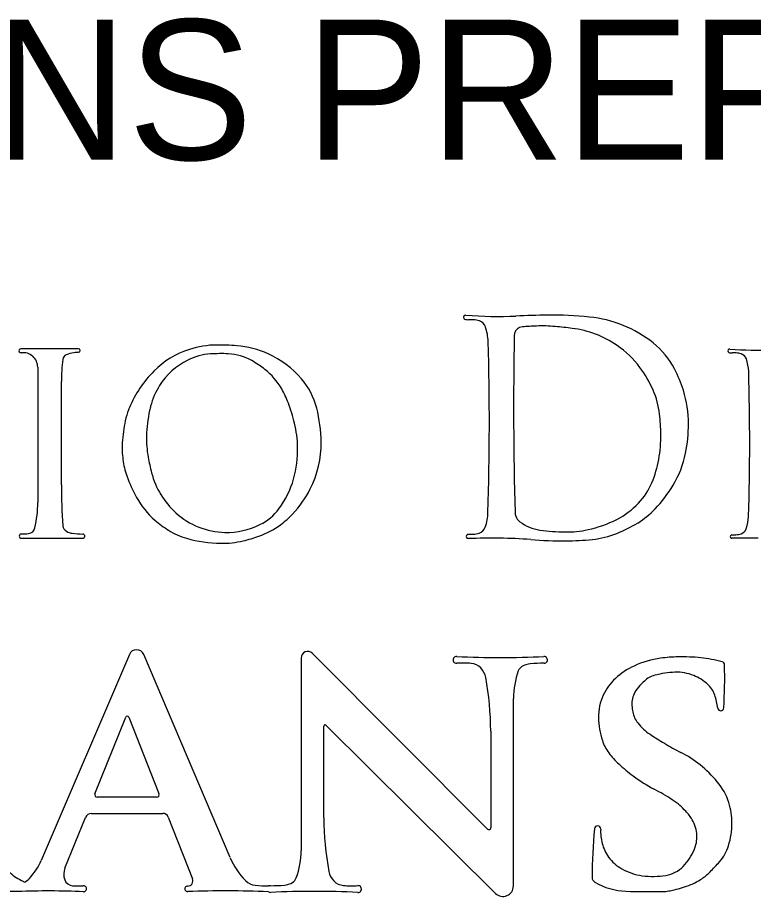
# Model space of a CAD drawing. Extents: x 0 to 34, y 0 to 22.
# Drawn here: x 3.531 to 4.266, y 1.461 to 2.339 of the extents above; entities that cross this region are included whole.
import ezdxf

# ---------------------------------------------------------------- set-up
doc = ezdxf.new("R2010")
doc.units = 0
doc.layers.add('SH_Text', color=7, linetype='Continuous')

msp = doc.modelspace()

# ---------------------------------------------------------------- linework, layer by layer
at = {"layer": 'SH_Text'}
for p, q in [((3.59175, 2.00834), (3.53424, 2.00834)), ((3.55098, 1.98979), (3.55098, 1.85455)), ((3.57461, 1.87223), (3.57461, 1.97573)), ((3.64172, 1.94717), (3.64172, 1.94717)), ((3.53461, 1.81893), (3.59593, 1.81893)), ((4.00058, 1.52832), (3.82548, 1.7039)), ((3.64259, 1.70287), (3.55448, 1.49693)), ((3.74325, 1.49977), (3.65699, 1.70285)), ((3.81424, 1.69924), (3.81424, 1.507)), ((4.02641, 1.47152), (4.02641, 1.65884)), ((3.60807, 1.56355), (3.63891, 1.64018)), ((3.64198, 1.64017), (3.67213, 1.56386)), ((3.837, 1.53968), (3.837, 1.63133)), ((3.83898, 1.63216), (4.00855, 1.46407)), ((4.00365, 1.62616), (4.00365, 1.52959)), ((3.66966, 1.56023), (3.61031, 1.56023)), ((3.5782, 1.48933), (3.5986, 1.54003)), ((3.60451, 1.54402), (3.67594, 1.54402)), ((3.68144, 1.54028), (3.70578, 1.47867))]:
    msp.add_line(p, q, dxfattribs=at)
for centre, radius, start, end in [((3.97872, 2.03965), 0.0022, 85.64294, 267.98595), ((4.01078, 2.46042), 0.41979, 265.64294, 272.48181), ((4.07175, 1.05361), 0.98834, 90.64149, 92.48181), ((4.06492, 1.66377), 0.37814, 84.31993, 90.64149), ((4.09036, 1.91954), 0.12111, 51.33322, 84.31993), ((3.98225, 2.14009), 0.10269, 267.98595, 269.60558), ((3.98047, 1.88227), 0.15512, 87.85849, 89.60558), ((3.98549, 2.01639), 0.02091, 70.76044, 87.85849), ((3.98915, 2.02688), 0.0098, 19.76227, 70.76044), ((3.95388, 2.01421), 0.04728, 1.77764, 19.76227), ((4.03595, 2.02163), 0.00866, 94.32899, 166.79916), ((4.06093, 1.69159), 0.33965, 91.91863, 94.32899), ((4.05467, 1.87858), 0.15256, 84.89737, 91.91863), ((4.02588, 1.55612), 0.4763, 82.84957, 84.89737), ((7.69038, 1.94904), 3.66382, 178.86203, 181.63341), ((4.03595, 2.02163), 0.00866, 166.79916, 178.86203), ((4.07254, 1.9281), 0.1014, 55.54538, 82.84957), ((3.73023, 1.92047), 0.09157, 90.08888, 107.61303), ((3.73048, 1.75803), 0.25401, 85.62435, 90.08888), ((3.74268, 1.9174), 0.09418, 65.7405, 85.62435), ((1.15707, 1.93287), 2.84527, 358.22236, 1.66784), ((4.0748, 1.93139), 0.09741, 36.7351, 55.54538), ((4.11475, 1.95002), 0.08207, 27.68174, 51.33322), ((3.53424, 2.0063), 0.00203, 90, 277.32001), ((3.53636, 1.98979), 0.01462, 0, 97.32001), ((3.58964, 1.98029), 0.02417, 95.89472, 114.87357), ((3.60503, 1.83131), 0.17395, 94.3316, 95.89472), ((3.59175, 2.00655), 0.00179, 274.3316, 90), ((3.72877, 1.92508), 0.08674, 107.61303, 135.2994), ((3.72738, 1.94431), 0.05891, 93.59223, 116.70259), ((3.73447, 1.83128), 0.17217, 87.68164, 93.59223), ((3.73938, 1.95248), 0.05087, 59.80904, 87.68164), ((3.74255, 1.9171), 0.0945, 40.35395, 65.7405), ((4.2425, 2.00614), 0.00186, 85.64294, 267.98595), ((4.2455, 2.09125), 0.08703, 267.98595, 269.60558), ((4.26967, 2.3627), 0.35574, 265.64294, 272.48181), ((4.24399, 1.87277), 0.13146, 87.85849, 89.60558), ((4.24824, 1.98643), 0.01772, 70.76044, 87.85849), ((4.25135, 1.99532), 0.00831, 19.76227, 70.76044), ((3.73356, 1.97573), 0.15895, 172.04557, 180), ((3.58194, 1.99692), 0.00585, 114.87357, 172.04557), ((3.733, 1.93313), 0.07144, 116.70259, 147.53851), ((3.70607, 1.89523), 0.11711, 52.0865, 59.80904), ((4.22146, 1.98458), 0.04006, 1.77764, 19.76227), ((3.74947, 1.9046), 0.11585, 135.2994, 157.20655), ((3.73741, 1.93547), 0.06609, 29.75621, 52.0865), ((4.06207, 1.92189), 0.1133, 23.50498, 36.7351), ((4.07715, 1.9303), 0.12453, 17.0568, 27.68174), ((1.85137, 1.91564), 2.41115, 358.22236, 1.66784), ((3.75848, 1.93064), 0.0736, 14.43597, 40.35395), ((3.733, 1.93313), 0.07144, 147.53851, 165.50708), ((3.71195, 1.92092), 0.09543, 20.29731, 29.75621), ((4.08781, 1.93308), 0.08523, 6.72749, 23.50498), ((4.08531, 1.9328), 0.116, 0.22656, 17.0568), ((3.76864, 1.92391), 0.10824, 165.50708, 167.87947), ((3.62849, 1.89005), 0.18441, 13.75265, 20.29731), ((3.70542, 1.922), 0.06849, 158.44201, 167.81637), ((3.74947, 1.9046), 0.11585, 157.20655, 158.44201), ((3.80186, 1.91678), 0.14222, 167.87947, 178.28568), ((3.69185, 1.91349), 0.1424, 0.62527, 14.43597), ((3.98386, 1.92082), 0.18989, 0.60414, 6.72749), ((3.77599, 1.90676), 0.14069, 167.81637, 176.86789), ((3.70078, 1.90774), 0.10999, 1.14259, 13.75265), ((4.05594, 1.93268), 0.14536, 348.62682, 0.22656), ((3.75759, 1.91811), 0.09793, 178.28568, 190.59985), ((3.73315, 1.91394), 0.10109, 333.14326, 0.62527), ((4.03875, 1.9214), 0.135, 349.92279, 0.60414), ((3.72664, 1.90946), 0.09127, 176.86789, 187.4835), ((3.70132, 1.90775), 0.10945, 344.28728, 1.14259), ((3.71442, 1.90786), 0.07895, 187.4835, 199.5864), ((3.89226, 1.94331), 0.23494, 190.59985, 194.50217), ((4.0628, 1.91713), 0.11057, 337.28039, 349.92279), ((4.10035, 1.92375), 0.10006, 328.86314, 348.62682), ((3.78186, 1.93185), 0.15053, 199.5864, 208.60653), ((3.74397, 1.90495), 0.08177, 194.50217, 227.89325), ((4.0995, 1.87223), 0.52489, 180, 184.46157), ((3.71949, 1.90264), 0.09057, 323.2967, 344.28728), ((4.10333, 1.90016), 0.06663, 316.21409, 337.28039), ((4.06535, 1.9449), 0.14096, 316.69693, 328.86314), ((3.72716, 1.91697), 0.10781, 316.75107, 333.14326), ((3.43347, 1.85455), 0.11751, 347.64278, 360), ((3.72122, 1.89878), 0.08145, 208.60653, 229.34527), ((4.09233, 1.91071), 0.08188, 297.11748, 316.21409), ((3.74936, 1.88037), 0.05331, 296.34481, 323.2967), ((3.95372, 1.84607), 0.04728, 340.23773, 358.22236), ((4.03986, 1.84494), 0.01182, 181.63341, 198.75734), ((4.10818, 1.90453), 0.08211, 301.06879, 316.69693), ((3.74303, 1.92418), 0.11493, 229.34527, 237.75709), ((3.73975, 1.90029), 0.07548, 227.89325, 268.7516), ((3.7418, 1.9032), 0.08771, 306.28269, 316.75107), ((4.03986, 1.84494), 0.01182, 198.75734, 233.08247), ((4.07567, 1.94323), 0.11842, 282.40766, 297.11748), ((4.22132, 1.84209), 0.04006, 340.23773, 358.22236), ((3.54111, 1.83097), 0.00731, 275.84691, 347.64278), ((3.58322, 1.83194), 0.00704, 184.46157, 238.94415), ((3.71829, 1.88495), 0.06855, 237.75709, 254.23658), ((3.73974, 1.8998), 0.07499, 268.7516, 296.34481), ((3.74377, 1.90051), 0.08438, 289.54936, 306.28269), ((3.98899, 1.8334), 0.0098, 289.23956, 340.23773), ((4.05891, 1.87029), 0.04352, 233.08247, 262.02397), ((4.08116, 2.02913), 0.20391, 262.02397, 269.08305), ((4.07951, 1.92579), 0.10056, 269.08305, 282.40766), ((4.07409, 1.9611), 0.14815, 292.08601, 301.06879), ((4.25121, 1.83135), 0.00831, 289.23956, 340.23773), ((3.53461, 1.82108), 0.00215, 91.3892, 270), ((3.53228, 1.91722), 0.09401, 271.3892, 275.84691), ((3.58691, 1.83807), 0.01419, 238.94415, 264.16743), ((3.6029, 1.99454), 0.17148, 264.16743, 267.70148), ((3.59593, 1.82107), 0.00214, 270, 87.70148), ((3.73614, 1.94818), 0.13425, 254.23658, 269.10327), ((3.72163, 1.96287), 0.15055, 283.3048, 289.54936), ((3.98139, 1.8208), 0.00208, 90.39442, 271.2938), ((3.98031, 1.97801), 0.15512, 270.39442, 272.14151), ((4.00602, 0.73019), 1.08881, 89.66098, 91.29379), ((3.98533, 1.84389), 0.02091, 272.14151, 289.23956), ((4.00984, 1.37526), 0.44373, 85.60398, 89.66098), ((4.09643, 1.90605), 0.08874, 275.80961, 292.08601), ((4.24477, 1.82068), 0.00177, 90.39442, 271.29427), ((4.24385, 1.9539), 0.13146, 270.39442, 272.14151), ((4.26565, 0.89647), 0.92268, 89.66098, 91.29379), ((4.2481, 1.84024), 0.01772, 272.14151, 289.23956), ((3.73545, 1.90442), 0.09049, 269.10327, 283.3048), ((4.0777, 2.25792), 0.44154, 265.60398, 270.14105), ((4.07812, 2.08603), 0.26965, 270.14105, 275.80961), ((3.64979, 1.69979), 0.00783, 23.01234, 156.83571), ((3.82082, 1.69924), 0.00659, 44.92262, 180), ((3.96954, 1.69741), 0.00341, 87.25779, 273.9158), ((4.01328, 2.61062), 0.91086, 267.25779, 272.74221), ((4.05702, 1.69744), 0.00337, 270.28071, 92.74221), ((4.18596, 1.60736), 0.09256, 97.75792, 114.94296), ((4.19342, 1.55258), 0.14784, 90.96071, 97.75792), ((4.19431, 1.49982), 0.20062, 84.43889, 90.96071), ((4.20185, 1.57727), 0.1228, 74.31061, 84.43889), ((4.23419, 1.69242), 0.0032, 1.40944, 74.31061), ((3.97592, 1.60424), 0.08998, 84.71118, 93.9158), ((3.98279, 1.67854), 0.01536, 44.66221, 84.71118), ((3.98061, 1.67638), 0.01844, 10.48862, 44.66221), ((4.10694, 1.65884), 0.08053, 160.00723, 180), ((4.03933, 1.68344), 0.00857, 121.07815, 160.00723), ((4.04478, 1.6744), 0.01914, 94.73217, 121.07815), ((4.05791, 1.5158), 0.17828, 90.28071, 94.73217), ((4.17777, 1.62496), 0.07315, 114.94296, 132.46567), ((3.74588, 1.6804), 0.49165, 356.37983, 1.40944), ((3.70936, 1.62616), 0.29429, 0, 10.48862), ((4.16363, 1.64041), 0.0522, 132.46567, 155.30111), ((4.17389, 1.65848), 0.02436, 105.07645, 133.13743), ((4.19134, 1.59371), 0.09144, 92.17792, 105.07645), ((4.18956, 1.64034), 0.04477, 67.65025, 92.17792), ((4.18865, 1.63812), 0.04718, 47.69269, 67.65025), ((4.17463, 1.65042), 0.03063, 135.84216, 151.36978), ((4.25019, 1.57705), 0.13595, 133.13743, 135.84216), ((4.20247, 1.6533), 0.02665, 19.65896, 47.69269), ((4.16396, 1.64026), 0.05257, 155.30111, 180.56548), ((4.16901, 1.65349), 0.02423, 151.36978, 183.66244), ((4.17087, 1.64201), 0.0602, 6.84898, 19.65896), ((4.1983, 1.65536), 0.05358, 183.66244, 190.75839), ((4.17075, 1.65013), 0.02554, 190.75839, 218.10627), ((4.23359, 1.64955), 0.00297, 186.84898, 356.37983), ((3.64044, 1.63957), 0.00165, 21.55804, 158.07681), ((4.18595, 1.64048), 0.07456, 180.56548, 198.55098), ((4.19105, 1.66604), 0.05133, 218.10627, 236.73627), ((3.83816, 1.63133), 0.00116, 45.25168, 180), ((4.1574, 1.6309), 0.04445, 198.55098, 216.40942), ((4.46336, 2.08118), 0.54781, 236.73627, 238.50923), ((4.29369, 1.80419), 0.22298, 238.50923, 243.35535), ((4.18407, 1.65056), 0.07758, 216.40942, 227.46314), ((4.14635, 1.51055), 0.10555, 50.84698, 63.35535), ((4.25677, 1.7298), 0.18512, 227.46314, 233.28516), ((4.12887, 1.48907), 0.13325, 40.52985, 50.84698), ((4.24164, 1.70951), 0.15981, 233.28516, 242.18703), ((4.18552, 1.53751), 0.05871, 17.07991, 40.52985), ((3.61031, 1.56265), 0.00242, 158.07681, 270), ((3.66966, 1.56288), 0.00266, 270, 21.55804), ((4.05379, 1.35342), 0.24279, 57.27322, 62.18703), ((4.15032, 1.50363), 0.06424, 48.71627, 57.27322), ((4.17467, 1.53417), 0.07006, 0.04928, 17.07991), ((4.13797, 1.48956), 0.08297, 43.04417, 48.71627), ((4.15962, 1.50978), 0.05334, 31.47423, 43.04417), ((3.60451, 1.53765), 0.00637, 90, 158.07681), ((3.67594, 1.5381), 0.00592, 21.55804, 90), ((4.13129, 1.53968), 0.29429, 180, 190.48862), ((4.17805, 1.52106), 0.03173, 1.19072, 31.47423), ((4.00186, 1.52959), 0.0018, 224.92262, 0), ((4.6769, 1.47608), 0.57193, 174.71894, 179.59846), ((4.11052, 1.52843), 0.00313, 356.12831, 174.71894), ((4.15669, 1.52531), 0.04314, 176.12831, 195.22045), ((4.16849, 1.53417), 0.07624, 342.89824, 0.04928), ((4.17567, 1.52101), 0.03411, 337.53924, 1.19072), ((4.1555, 1.52498), 0.04191, 195.22045, 215.90032), ((4.1998, 1.52454), 0.04348, 318.5081, 342.89824), ((3.73371, 1.507), 0.08053, 340.00723, 0), ((4.15794, 1.52834), 0.05329, 315.63165, 337.53924), ((3.49898, 1.52067), 0.06036, 316.45792, 336.83571), ((3.80982, 1.52804), 0.07233, 203.01234, 225.14141), ((4.15496, 1.52459), 0.04125, 215.90032, 240.57724), ((4.04371, 1.66259), 0.25186, 315.34707, 318.5081), ((3.55483, 1.51876), 0.04637, 226.9231, 246.82597), ((3.59336, 1.48323), 0.01634, 158.07681, 199.48636), ((3.86004, 1.48946), 0.01844, 190.48862, 224.66221), ((4.16311, 1.53903), 0.05783, 240.57724, 262.11543), ((4.17364, 1.51299), 0.03133, 279.49929, 315.63165), ((4.18326, 1.52473), 0.0557, 304.29443, 315.34707), ((3.55878, 1.52798), 0.05641, 246.82597, 248.88703), ((3.52055, 1.50018), 0.03061, 305.8215, 316.45792), ((3.58647, 1.48079), 0.00903, 199.48636, 265.94339), ((3.70088, 1.47673), 0.00528, 269.20627, 21.55804), ((3.77014, 1.48817), 0.01607, 225.14141, 263.78773), ((3.80132, 1.4824), 0.00857, 301.07815, 340.00723), ((3.85786, 1.4873), 0.01536, 224.66221, 264.71118), ((4.11054, 1.48005), 0.00555, 179.59846, 239.65178), ((4.1659, 1.55923), 0.07821, 262.11543, 279.49929), ((4.18309, 1.52497), 0.05599, 291.40723, 304.29443), ((3.59179, 1.55588), 0.08431, 265.94339, 273.23474), ((3.59672, 1.46869), 0.00302, 267.31325, 93.23474), ((3.70076, 1.46868), 0.00277, 89.20627, 271.9867), ((3.7778, 1.55849), 0.08682, 263.78773, 272.41719), ((3.78159, 1.46868), 0.00307, 71.28531, 92.41719), ((3.78363, 1.4684), 0.00337, 90.28071, 108.31348), ((3.78274, 1.65004), 0.17828, 270.28071, 274.73217), ((3.79587, 1.49144), 0.01914, 274.73217, 301.07815), ((3.86473, 1.5616), 0.08998, 264.71118, 273.9158), ((3.87111, 1.46843), 0.00341, 267.25779, 93.9158), ((4.01593, 1.47152), 0.01048, 225.25168, 0), ((4.14105, 1.53216), 0.06594, 239.65178, 267.95328), ((4.17204, 1.52758), 0.06187, 278.96885, 284.16354), ((4.15391, 1.59941), 0.13595, 284.16354, 291.40723), ((3.52815, 1.01581), 0.45006, 89.65649, 92.16886), ((3.56162, 0.72082), 0.74568, 87.31325, 92.3652), ((3.73722, 0.41768), 1.04887, 87.58281, 91.9867), ((3.78159, 1.46868), 0.00307, 267.58281, 272.69199), ((3.78363, 1.4684), 0.00337, 235.66382, 272.74221), ((3.82737, 0.55522), 0.91086, 87.25779, 92.74221), ((4.16333, 2.15568), 0.68986, 267.95328, 271.00917), ((4.17469, 1.51076), 0.04484, 271.00917, 278.96885)]:
    msp.add_arc(centre, radius, start, end, dxfattribs=at)

# ---------------------------------------------------------------- texts
msp.add_text('PLANS PREPARED BY:', height=0.14, dxfattribs=at).set_placement((3.152, 2.19721))

doc.saveas('drawing.dxf')
